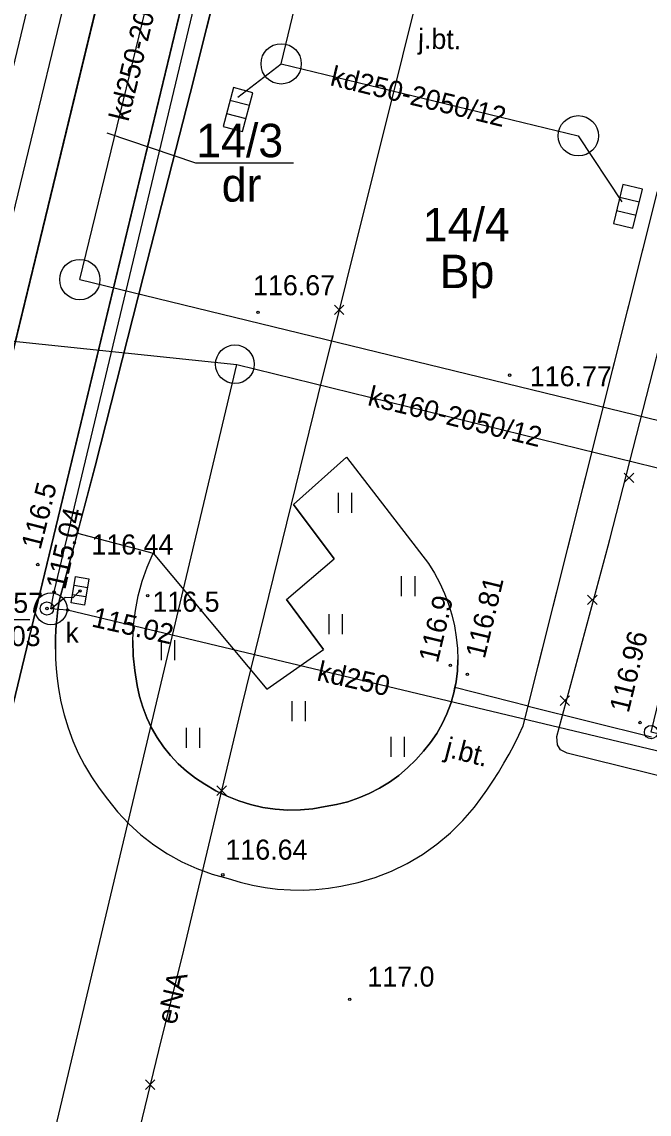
# Model space of a CAD drawing. Extents: x 6424617 to 6425697, y 5665845 to 5667190.
# Drawn here: x 6425359.91 to 6425383.38, y 5666246.08 to 5666286.91 of the extents above; entities that cross this region are included whole.
import ezdxf

# ---------------------------------------------------------------- set-up
doc = ezdxf.new("R2010")
doc.units = 0
for name, color, linetype in [('Warstwa 1', 7, 'Continuous'), ('Warstwa 10', 7, 'Continuous'), ('Warstwa 12', 7, 'Continuous'), ('Warstwa 13', 7, 'Continuous'), ('Warstwa 14', 7, 'Continuous'), ('Warstwa 15', 7, 'Continuous'), ('Warstwa 16', 7, 'Continuous'), ('Warstwa 2', 7, 'Continuous'), ('Warstwa 25', 7, 'Continuous'), ('Warstwa 4', 7, 'Continuous'), ('Warstwa 5', 7, 'Continuous'), ('Warstwa 6', 7, 'Continuous'), ('Warstwa 62', 7, 'Continuous'), ('Warstwa 8', 7, 'Continuous'), ('Warstwa 9', 7, 'Continuous')]:
    doc.layers.add(name, color=color, linetype=linetype)

msp = doc.modelspace()

# ---------------------------------------------------------------- linework, layer by layer
at = {"layer": 'Warstwa 1'}
for p, q in [((6425352.539, 5666245.598), (6425369.336, 5666314.83)), ((6425352.539, 5666245.598), (6425369.336, 5666314.83)), ((6425355.59, 5666244.861), (6425372.318, 5666314.174)), ((6425355.59, 5666244.861), (6425372.318, 5666314.174))]:
    msp.add_line(p, q, dxfattribs=at)
at = {"layer": 'Warstwa 10'}
msp.add_lwpolyline([(6425366.705, 5666313.952), (6425364.98, 5666307.394), (6425362.943, 5666299.196), (6425357.643, 5666277.187), (6425356.335, 5666271.53), (6425352.738, 5666256.719), (6425351.907, 5666252.99), (6425349.316, 5666242.152), (6425345.12, 5666224.971), (6425343.235, 5666216.898), (6425341.343, 5666209.098), (6425332.507, 5666173.528), (6425329.622, 5666162.257), (6425325.627, 5666146.18), (6425324.735, 5666139.771)], dxfattribs=at)
msp.add_circle((6425383.449, 5666260.357), 0.25, dxfattribs=at)
at = {"layer": 'Warstwa 12'}
for points in [[(6425368.001, 5666313.936), (6425367.764, 5666312.984), (6425367.332, 5666311.608), (6425367.047, 5666310.284), (6425363.405, 5666295.508), (6425358.267, 5666274.363), (6425352.936, 5666253.41), (6425352.489, 5666252.135), (6425352.041, 5666250.86), (6425349.847, 5666239.395), (6425346.401, 5666225.001), (6425341.321, 5666203.549), (6425338.437, 5666191.712), (6425337.922, 5666190.227)], [(6425420.349, 5666249.158), (6425392.855, 5666257.464), (6425392.267, 5666257.601), (6425361.623, 5666264.92), (6425361.003, 5666264.967), (6425361.121, 5666265.596), (6425371.737, 5666309.951), (6425371.714, 5666310.541), (6425371.92, 5666311.059), (6425372.227, 5666313.886)], [(6425351.749, 5666193.731), (6425354.241, 5666204.098), (6425355.696, 5666210.424), (6425356.707, 5666214.413), (6425359.521, 5666225.932), (6425363.72, 5666243.009), (6425365.043, 5666248.46), (6425365.973, 5666252.201), (6425368.152, 5666261.371), (6425371.003, 5666272.936), (6425374.161, 5666285.645), (6425376.824, 5666296.335), (6425378.564, 5666303.362), (6425380.898, 5666313.781)], [(6425399.256, 5666254.895), (6425380.312, 5666259.567), (6425380.065, 5666259.695), (6425379.953, 5666259.882), (6425379.926, 5666260.193), (6425381.843, 5666267.319), (6425381.91, 5666267.56), (6425385.383, 5666281.114), (6425389.028, 5666294.681), (6425389.119, 5666294.914)], [(6425361.003, 5666264.967), (6425361.529, 5666265.401), (6425361.838, 5666265.387), (6425362.088, 5666265.636)]]:
    msp.add_lwpolyline(points, dxfattribs=at)
at = {"layer": 'Warstwa 13'}
for centre in [(6425360.51, 5666266.623), (6425364.621, 5666265.463), (6425375.941, 5666262.857), (6425372.18, 5666250.369)]:
    msp.add_circle(centre, 0.045, dxfattribs=at)
at = {"layer": 'Warstwa 14'}
msp.add_line((6425360.21, 5666264.555), (6425357.553, 5666264.555), dxfattribs=at)
for centre in [(6425361.121, 5666265.596), (6425362.088, 5666265.636), (6425360.853, 5666264.979), (6425361.623, 5666264.92)]:
    msp.add_circle(centre, 0.045, dxfattribs=at)
at = {"layer": 'Warstwa 15'}
msp.add_lwpolyline([(6425370.075, 5666281.623), (6425366.424, 5666281.623), (6425363.108, 5666282.745)], dxfattribs=at)
at = {"layer": 'Warstwa 16'}
msp.add_circle((6425361.003, 5666264.967), 0.6, dxfattribs=at)
at = {"layer": 'Warstwa 2'}
msp.add_lwpolyline([(6425370.075, 5666281.623), (6425366.424, 5666281.623), (6425363.108, 5666282.745)], dxfattribs=at)
at = {"layer": 'Warstwa 25'}
for centre in [(6425368.749, 5666276.048), (6425378.157, 5666273.702), (6425376.58, 5666262.514), (6425383.036, 5666260.716), (6425367.43, 5666255.023)]:
    msp.add_circle(centre, 0.045, dxfattribs=at)
at = {"layer": 'Warstwa 4'}
for p, q in [((6425361.871, 5666265.85), (6425362.364, 5666265.767)), ((6425361.812, 5666265.505), (6425362.305, 5666265.422))]:
    msp.add_line(p, q, dxfattribs=at)
msp.add_lwpolyline([(6425361.758, 5666265.185), (6425361.925, 5666266.171), (6425362.418, 5666266.087), (6425362.251, 5666265.101)], close=True, dxfattribs=at)
msp.add_circle((6425360.853, 5666264.979), 0.25, dxfattribs=at)
at = {"layer": 'Warstwa 5'}
for p, q in [((6425370.075, 5666268.867), (6425372.052, 5666270.642)), ((6425372.052, 5666270.642), (6425375.122, 5666266.66)), ((6425371.755, 5666268.55), (6425371.755, 5666269.3)), ((6425372.255, 5666268.55), (6425372.255, 5666269.3)), ((6425370.075, 5666268.867), (6425371.6, 5666266.837)), ((6425364.599, 5666266.526), (6425364.823, 5666267.043)), ((6425364.823, 5666267.043), (6425369.079, 5666261.963)), ((6425364.414, 5666265.995), (6425364.599, 5666266.526)), ((6425369.807, 5666265.321), (6425371.6, 5666266.837)), ((6425375.122, 5666266.66), (6425375.346, 5666266.301)), ((6425374.12, 5666265.438), (6425374.12, 5666266.188)), ((6425374.62, 5666265.438), (6425374.62, 5666266.188)), ((6425375.346, 5666266.301), (6425375.547, 5666265.927)), ((6425364.267, 5666265.452), (6425364.414, 5666265.995)), ((6425375.547, 5666265.927), (6425375.722, 5666265.541)), ((6425364.16, 5666264.899), (6425364.267, 5666265.452)), ((6425369.807, 5666265.321), (6425371.198, 5666263.441)), ((6425375.722, 5666265.541), (6425375.872, 5666265.145)), ((6425364.093, 5666264.34), (6425364.16, 5666264.899)), ((6425375.872, 5666265.145), (6425375.996, 5666264.739)), ((6425371.405, 5666264.019), (6425371.405, 5666264.769)), ((6425371.905, 5666264.019), (6425371.905, 5666264.769)), ((6425375.996, 5666264.739), (6425376.093, 5666264.327)), ((6425364.067, 5666263.778), (6425364.093, 5666264.34)), ((6425376.093, 5666264.327), (6425376.163, 5666263.909)), ((6425364.067, 5666263.778), (6425364.081, 5666263.215)), ((6425365.138, 5666263.05), (6425365.138, 5666263.8)), ((6425365.638, 5666263.05), (6425365.638, 5666263.8)), ((6425376.163, 5666263.909), (6425376.205, 5666263.487)), ((6425364.081, 5666263.215), (6425364.136, 5666262.655)), ((6425369.079, 5666261.963), (6425371.198, 5666263.441)), ((6425376.205, 5666263.487), (6425376.22, 5666263.063)), ((6425376.204, 5666262.648), (6425376.22, 5666263.063)), ((6425364.136, 5666262.655), (6425364.231, 5666262.1)), ((6425376.155, 5666262.236), (6425376.204, 5666262.648)), ((6425364.231, 5666262.1), (6425364.318, 5666261.689)), ((6425376.073, 5666261.83), (6425376.114, 5666262.033)), ((6425376.114, 5666262.033), (6425376.155, 5666262.236)), ((6425364.318, 5666261.689), (6425364.437, 5666261.287)), ((6425375.959, 5666261.431), (6425376.073, 5666261.83)), ((6425364.437, 5666261.287), (6425364.587, 5666260.895)), ((6425370.029, 5666260.769), (6425370.029, 5666261.519)), ((6425370.529, 5666260.769), (6425370.529, 5666261.519)), ((6425375.813, 5666261.042), (6425375.959, 5666261.431)), ((6425364.587, 5666260.895), (6425364.767, 5666260.515)), ((6425375.637, 5666260.667), (6425375.813, 5666261.042)), ((6425364.767, 5666260.515), (6425364.976, 5666260.152)), ((6425366.074, 5666259.774), (6425366.074, 5666260.524)), ((6425366.574, 5666259.774), (6425366.574, 5666260.524)), ((6425375.43, 5666260.307), (6425375.637, 5666260.667)), ((6425364.976, 5666260.152), (6425365.214, 5666259.805)), ((6425373.73, 5666259.433), (6425373.73, 5666260.183)), ((6425374.23, 5666259.433), (6425374.23, 5666260.183)), ((6425374.935, 5666259.642), (6425375.196, 5666259.964)), ((6425375.196, 5666259.964), (6425375.43, 5666260.307)), ((6425365.214, 5666259.805), (6425365.478, 5666259.479)), ((6425374.65, 5666259.319), (6425374.935, 5666259.642)), ((6425365.478, 5666259.479), (6425365.766, 5666259.174)), ((6425365.766, 5666259.174), (6425366.078, 5666258.893)), ((6425374.341, 5666259.017), (6425374.65, 5666259.319)), ((6425366.078, 5666258.893), (6425366.411, 5666258.637)), ((6425373.661, 5666258.486), (6425374.011, 5666258.739)), ((6425374.011, 5666258.739), (6425374.341, 5666259.017)), ((6425366.411, 5666258.637), (6425366.763, 5666258.408)), ((6425366.763, 5666258.408), (6425367.167, 5666258.168)), ((6425373.293, 5666258.261), (6425373.661, 5666258.486)), ((6425367.167, 5666258.168), (6425367.588, 5666257.961)), ((6425367.588, 5666257.961), (6425368.024, 5666257.787)), ((6425372.104, 5666257.757), (6425372.512, 5666257.895)), ((6425372.512, 5666257.895), (6425372.91, 5666258.063)), ((6425372.91, 5666258.063), (6425373.293, 5666258.261)), ((6425368.024, 5666257.787), (6425368.472, 5666257.648)), ((6425368.472, 5666257.648), (6425368.929, 5666257.544)), ((6425368.929, 5666257.544), (6425369.394, 5666257.477)), ((6425369.394, 5666257.477), (6425369.862, 5666257.446)), ((6425370.331, 5666257.451), (6425370.799, 5666257.494)), ((6425370.799, 5666257.494), (6425371.261, 5666257.573)), ((6425371.261, 5666257.573), (6425371.686, 5666257.649)), ((6425371.686, 5666257.649), (6425372.104, 5666257.757)), ((6425369.862, 5666257.446), (6425370.331, 5666257.451))]:
    msp.add_line(p, q, dxfattribs=at)
at = {"layer": 'Warstwa 6'}
for points in [[(6425331.55, 5666159.11), (6425352.539, 5666245.598), (6425369.336, 5666314.83), (6425380.481, 5666360.76), (6425381.428, 5666364.649), (6425383.522, 5666373.304), (6425386.659, 5666386.227), (6425410.054, 5666482.642)], [(6425368.025, 5666291.482), (6425366.21, 5666284.233), (6425364.459, 5666277.412), (6425362.658, 5666270.298), (6425361.322, 5666265.301), (6425361.265, 5666264.936), (6425361.221, 5666264.57), (6425361.19, 5666264.202), (6425361.173, 5666263.833), (6425361.169, 5666263.464), (6425361.178, 5666263.095), (6425361.2, 5666262.726), (6425361.236, 5666262.359), (6425361.285, 5666261.993), (6425361.375, 5666261.492), (6425361.494, 5666260.998), (6425361.643, 5666260.512), (6425361.82, 5666260.035), (6425362.025, 5666259.57), (6425362.258, 5666259.118), (6425362.517, 5666258.68), (6425362.802, 5666258.259), (6425363.111, 5666257.856), (6425363.495, 5666257.378), (6425363.915, 5666256.932), (6425364.368, 5666256.519), (6425364.852, 5666256.143), (6425365.364, 5666255.807), (6425365.901, 5666255.511), (6425366.459, 5666255.258), (6425367.035, 5666255.049), (6425367.626, 5666254.886), (6425368.081, 5666254.748), (6425368.543, 5666254.636), (6425369.01, 5666254.55), (6425369.482, 5666254.491), (6425369.956, 5666254.459), (6425370.431, 5666254.453), (6425370.906, 5666254.474), (6425371.379, 5666254.522), (6425371.848, 5666254.597), (6425372.493, 5666254.735), (6425373.125, 5666254.924), (6425373.739, 5666255.164), (6425374.332, 5666255.452), (6425374.9, 5666255.788), (6425375.438, 5666256.169), (6425375.943, 5666256.593), (6425376.413, 5666257.056), (6425376.843, 5666257.555), (6425377.08, 5666257.87), (6425377.31, 5666258.191), (6425377.53, 5666258.519), (6425377.742, 5666258.852), (6425377.945, 5666259.191), (6425378.138, 5666259.535), (6425378.323, 5666259.884), (6425378.497, 5666260.238), (6425378.663, 5666260.597), (6425383.696, 5666280.563)], [(6425364.231, 5666262.1), (6425364.136, 5666262.655), (6425364.081, 5666263.215), (6425364.067, 5666263.778), (6425364.093, 5666264.34), (6425364.16, 5666264.899), (6425364.267, 5666265.452), (6425364.414, 5666265.995), (6425364.599, 5666266.526), (6425364.823, 5666267.043), (6425369.079, 5666261.963), (6425371.198, 5666263.441), (6425369.807, 5666265.321), (6425371.6, 5666266.837), (6425370.075, 5666268.867), (6425372.052, 5666270.642), (6425375.122, 5666266.66), (6425375.346, 5666266.301), (6425375.547, 5666265.927), (6425375.722, 5666265.541), (6425375.872, 5666265.145), (6425375.996, 5666264.739), (6425376.093, 5666264.327), (6425376.163, 5666263.909), (6425376.205, 5666263.487), (6425376.22, 5666263.063), (6425376.204, 5666262.648), (6425376.155, 5666262.236), (6425376.073, 5666261.83), (6425375.959, 5666261.431), (6425375.813, 5666261.042), (6425375.637, 5666260.667), (6425375.43, 5666260.307), (6425375.196, 5666259.964), (6425374.935, 5666259.642), (6425374.65, 5666259.319), (6425374.341, 5666259.017), (6425374.011, 5666258.739), (6425373.661, 5666258.486), (6425373.293, 5666258.261), (6425372.91, 5666258.063), (6425372.512, 5666257.895), (6425372.104, 5666257.757), (6425371.686, 5666257.649), (6425371.261, 5666257.573), (6425370.799, 5666257.494), (6425370.331, 5666257.451), (6425369.862, 5666257.446), (6425369.394, 5666257.477), (6425368.929, 5666257.544), (6425368.472, 5666257.648), (6425368.024, 5666257.787), (6425367.588, 5666257.961), (6425367.167, 5666258.168), (6425366.763, 5666258.408), (6425366.411, 5666258.637), (6425366.078, 5666258.893), (6425365.766, 5666259.174), (6425365.478, 5666259.479), (6425365.214, 5666259.805), (6425364.976, 5666260.152), (6425364.767, 5666260.515), (6425364.587, 5666260.895), (6425364.437, 5666261.287), (6425364.318, 5666261.689), (6425364.231, 5666262.1)]]:
    msp.add_lwpolyline(points, dxfattribs=at)
for points in [[(6425372.318, 5666314.174), (6425369.336, 5666314.83), (6425352.539, 5666245.598), (6425355.59, 5666244.861)], [(6425392.846, 5666298.986), (6425389.007, 5666299.923), (6425391.459, 5666309.994), (6425372.318, 5666314.174), (6425355.59, 5666244.861), (6425394.639, 5666235.392), (6425399.634, 5666256.472), (6425383.449, 5666260.357)]]:
    msp.add_lwpolyline(points, close=True, dxfattribs=at)
at = {"layer": 'Warstwa 62'}
for p, q in [((6425362.082, 5666277.275), (6425368.349, 5666303.074)), ((6425369.613, 5666285.34), (6425373.391, 5666301.024)), ((6425367.997, 5666284.096), (6425369.613, 5666285.34)), ((6425369.613, 5666285.34), (6425380.727, 5666282.649)), ((6425368.424, 5666283.777), (6425367.698, 5666283.968)), ((6425367.571, 5666283.484), (6425368.296, 5666283.294)), ((6425380.727, 5666282.649), (6425382.355, 5666280.186)), ((6425383.005, 5666280.164), (6425382.276, 5666280.341)), ((6425382.158, 5666279.855), (6425382.887, 5666279.678)), ((6425362.082, 5666277.275), (6425394.421, 5666269.403)), ((6425350.794, 5666275.881), (6425367.96, 5666274.101)), ((6425361.127, 5666245.335), (6425367.96, 5666274.101)), ((6425367.96, 5666274.101), (6425387.504, 5666269.298))]:
    msp.add_line(p, q, dxfattribs=at)
for points in [[(6425367.444, 5666283.001), (6425368.169, 5666282.81), (6425368.551, 5666284.261), (6425367.826, 5666284.451)], [(6425382.04, 5666279.37), (6425382.769, 5666279.193), (6425383.123, 5666280.65), (6425382.394, 5666280.827)]]:
    msp.add_lwpolyline(points, close=True, dxfattribs=at)
for points in [[(6425371.605, 5666275.964), (6425371.959, 5666276.318)], [(6425371.605, 5666276.318), (6425371.959, 5666275.964)], [(6425382.445, 5666269.688), (6425382.799, 5666270.042)], [(6425382.445, 5666270.042), (6425382.799, 5666269.688)], [(6425381.076, 5666265.124), (6425381.43, 5666265.478)], [(6425381.076, 5666265.478), (6425381.43, 5666265.124)], [(6425380.049, 5666261.358), (6425380.403, 5666261.712)], [(6425380.049, 5666261.712), (6425380.403, 5666261.358)], [(6425367.212, 5666257.992), (6425367.566, 5666258.346)], [(6425367.212, 5666258.346), (6425367.566, 5666257.992)], [(6425364.538, 5666247.002), (6425364.892, 5666247.356)], [(6425364.538, 5666247.356), (6425364.892, 5666247.002)]]:
    msp.add_lwpolyline(points, dxfattribs=at)
for centre, radius in [((6425369.613, 5666285.34), 0.754), ((6425380.727, 5666282.649), 0.754), ((6425362.082, 5666277.275), 0.754), ((6425367.883, 5666274.109), 0.724)]:
    msp.add_circle(centre, radius, dxfattribs=at)
at = {"layer": 'Warstwa 8'}
for p, q in [((6425366.21, 5666284.233), (6425368.025, 5666291.482)), ((6425364.459, 5666277.412), (6425366.21, 5666284.233)), ((6425378.849, 5666261.335), (6425383.696, 5666280.563)), ((6425362.658, 5666270.298), (6425364.459, 5666277.412)), ((6425370.075, 5666268.867), (6425372.052, 5666270.642)), ((6425372.052, 5666270.642), (6425375.122, 5666266.66)), ((6425361.99, 5666267.8), (6425362.658, 5666270.298)), ((6425370.075, 5666268.867), (6425371.6, 5666266.837)), ((6425361.322, 5666265.301), (6425361.99, 5666267.8)), ((6425361.99, 5666267.8), (6425364.823, 5666267.043)), ((6425361.99, 5666267.8), (6425364.823, 5666267.043)), ((6425364.599, 5666266.526), (6425364.823, 5666267.043)), ((6425364.823, 5666267.043), (6425369.079, 5666261.963)), ((6425364.414, 5666265.995), (6425364.599, 5666266.526)), ((6425369.807, 5666265.321), (6425371.6, 5666266.837)), ((6425375.122, 5666266.66), (6425375.346, 5666266.301)), ((6425375.346, 5666266.301), (6425375.547, 5666265.927)), ((6425364.267, 5666265.452), (6425364.414, 5666265.995)), ((6425375.547, 5666265.927), (6425375.722, 5666265.541)), ((6425361.265, 5666264.936), (6425361.322, 5666265.301)), ((6425364.16, 5666264.899), (6425364.267, 5666265.452)), ((6425369.807, 5666265.321), (6425371.198, 5666263.441)), ((6425375.722, 5666265.541), (6425375.872, 5666265.145)), ((6425361.221, 5666264.57), (6425361.265, 5666264.936)), ((6425364.093, 5666264.34), (6425364.16, 5666264.899)), ((6425375.872, 5666265.145), (6425375.996, 5666264.739)), ((6425361.19, 5666264.202), (6425361.221, 5666264.57)), ((6425375.996, 5666264.739), (6425376.093, 5666264.327)), ((6425361.173, 5666263.833), (6425361.19, 5666264.202)), ((6425364.067, 5666263.778), (6425364.093, 5666264.34)), ((6425376.093, 5666264.327), (6425376.163, 5666263.909)), ((6425361.169, 5666263.464), (6425361.173, 5666263.833)), ((6425364.067, 5666263.778), (6425364.081, 5666263.215)), ((6425376.163, 5666263.909), (6425376.205, 5666263.487)), ((6425361.169, 5666263.464), (6425361.178, 5666263.095)), ((6425364.081, 5666263.215), (6425364.136, 5666262.655)), ((6425369.079, 5666261.963), (6425371.198, 5666263.441)), ((6425376.205, 5666263.487), (6425376.22, 5666263.063)), ((6425361.178, 5666263.095), (6425361.2, 5666262.726)), ((6425376.204, 5666262.648), (6425376.22, 5666263.063)), ((6425361.2, 5666262.726), (6425361.236, 5666262.359)), ((6425361.236, 5666262.359), (6425361.285, 5666261.993)), ((6425364.136, 5666262.655), (6425364.231, 5666262.1)), ((6425376.155, 5666262.236), (6425376.204, 5666262.648)), ((6425361.285, 5666261.993), (6425361.375, 5666261.492)), ((6425364.231, 5666262.1), (6425364.318, 5666261.689)), ((6425376.073, 5666261.83), (6425376.114, 5666262.033)), ((6425376.114, 5666262.033), (6425376.155, 5666262.236)), ((6425376.114, 5666262.033), (6425378.849, 5666261.335)), ((6425376.114, 5666262.033), (6425378.849, 5666261.335)), ((6425364.318, 5666261.689), (6425364.437, 5666261.287)), ((6425375.959, 5666261.431), (6425376.073, 5666261.83)), ((6425361.375, 5666261.492), (6425361.494, 5666260.998)), ((6425364.437, 5666261.287), (6425364.587, 5666260.895)), ((6425375.813, 5666261.042), (6425375.959, 5666261.431)), ((6425378.663, 5666260.597), (6425378.849, 5666261.335)), ((6425361.494, 5666260.998), (6425361.643, 5666260.512)), ((6425364.587, 5666260.895), (6425364.767, 5666260.515)), ((6425375.637, 5666260.667), (6425375.813, 5666261.042)), ((6425361.643, 5666260.512), (6425361.82, 5666260.035)), ((6425364.767, 5666260.515), (6425364.976, 5666260.152)), ((6425375.43, 5666260.307), (6425375.637, 5666260.667)), ((6425378.497, 5666260.238), (6425378.663, 5666260.597)), ((6425361.82, 5666260.035), (6425362.025, 5666259.57)), ((6425364.976, 5666260.152), (6425365.214, 5666259.805)), ((6425374.935, 5666259.642), (6425375.196, 5666259.964)), ((6425375.196, 5666259.964), (6425375.43, 5666260.307)), ((6425378.323, 5666259.884), (6425378.497, 5666260.238)), ((6425362.025, 5666259.57), (6425362.258, 5666259.118)), ((6425365.214, 5666259.805), (6425365.478, 5666259.479)), ((6425374.65, 5666259.319), (6425374.935, 5666259.642)), ((6425377.945, 5666259.191), (6425378.138, 5666259.535)), ((6425378.138, 5666259.535), (6425378.323, 5666259.884)), ((6425362.258, 5666259.118), (6425362.517, 5666258.68)), ((6425365.478, 5666259.479), (6425365.766, 5666259.174)), ((6425365.766, 5666259.174), (6425366.078, 5666258.893)), ((6425374.341, 5666259.017), (6425374.65, 5666259.319)), ((6425377.742, 5666258.852), (6425377.945, 5666259.191)), ((6425366.078, 5666258.893), (6425366.411, 5666258.637)), ((6425373.661, 5666258.486), (6425374.011, 5666258.739)), ((6425374.011, 5666258.739), (6425374.341, 5666259.017)), ((6425377.53, 5666258.519), (6425377.742, 5666258.852)), ((6425362.517, 5666258.68), (6425362.802, 5666258.259)), ((6425366.411, 5666258.637), (6425366.763, 5666258.408)), ((6425366.763, 5666258.408), (6425367.167, 5666258.168)), ((6425373.293, 5666258.261), (6425373.661, 5666258.486)), ((6425377.31, 5666258.191), (6425377.53, 5666258.519)), ((6425362.802, 5666258.259), (6425363.111, 5666257.856)), ((6425367.167, 5666258.168), (6425367.588, 5666257.961)), ((6425367.588, 5666257.961), (6425368.024, 5666257.787)), ((6425372.104, 5666257.757), (6425372.512, 5666257.895)), ((6425372.512, 5666257.895), (6425372.91, 5666258.063)), ((6425372.91, 5666258.063), (6425373.293, 5666258.261)), ((6425376.843, 5666257.555), (6425377.08, 5666257.87)), ((6425377.08, 5666257.87), (6425377.31, 5666258.191)), ((6425363.111, 5666257.856), (6425363.495, 5666257.378)), ((6425368.024, 5666257.787), (6425368.472, 5666257.648)), ((6425368.472, 5666257.648), (6425368.929, 5666257.544)), ((6425368.929, 5666257.544), (6425369.394, 5666257.477)), ((6425369.394, 5666257.477), (6425369.862, 5666257.446)), ((6425370.331, 5666257.451), (6425370.799, 5666257.494)), ((6425370.799, 5666257.494), (6425371.261, 5666257.573)), ((6425371.261, 5666257.573), (6425371.686, 5666257.649)), ((6425371.686, 5666257.649), (6425372.104, 5666257.757)), ((6425376.413, 5666257.056), (6425376.843, 5666257.555)), ((6425363.495, 5666257.378), (6425363.915, 5666256.932)), ((6425369.862, 5666257.446), (6425370.331, 5666257.451)), ((6425375.943, 5666256.593), (6425376.413, 5666257.056)), ((6425363.915, 5666256.932), (6425364.368, 5666256.519)), ((6425364.368, 5666256.519), (6425364.852, 5666256.143)), ((6425375.438, 5666256.169), (6425375.943, 5666256.593)), ((6425364.852, 5666256.143), (6425365.364, 5666255.807)), ((6425374.9, 5666255.788), (6425375.438, 5666256.169)), ((6425365.364, 5666255.807), (6425365.901, 5666255.511)), ((6425365.901, 5666255.511), (6425366.459, 5666255.258)), ((6425373.739, 5666255.164), (6425374.332, 5666255.452)), ((6425374.332, 5666255.452), (6425374.9, 5666255.788)), ((6425366.459, 5666255.258), (6425367.035, 5666255.049)), ((6425367.035, 5666255.049), (6425367.626, 5666254.886)), ((6425373.125, 5666254.924), (6425373.739, 5666255.164)), ((6425367.626, 5666254.886), (6425368.081, 5666254.748)), ((6425368.081, 5666254.748), (6425368.543, 5666254.636)), ((6425368.543, 5666254.636), (6425369.01, 5666254.55)), ((6425371.848, 5666254.597), (6425372.493, 5666254.735)), ((6425372.493, 5666254.735), (6425373.125, 5666254.924)), ((6425369.01, 5666254.55), (6425369.482, 5666254.491)), ((6425369.482, 5666254.491), (6425369.956, 5666254.459)), ((6425369.956, 5666254.459), (6425370.431, 5666254.453)), ((6425370.431, 5666254.453), (6425370.906, 5666254.474)), ((6425370.906, 5666254.474), (6425371.379, 5666254.522)), ((6425371.379, 5666254.522), (6425371.848, 5666254.597))]:
    msp.add_line(p, q, dxfattribs=at)
at = {"layer": 'Warstwa 9'}
for p, q in [((6425378.849, 5666261.335), (6425383.696, 5666280.563)), ((6425378.849, 5666261.335), (6425378.854, 5666261.334)), ((6425378.854, 5666261.334), (6425383.467, 5666260.187))]:
    msp.add_line(p, q, dxfattribs=at)

# ---------------------------------------------------------------- texts
at = {"layer": 'Warstwa 13'}
for s, rotation, p in [('116.5', 75.7278, (6425360.609, 5666267.146)), ('116.9', 76.5414, (6425375.47, 5666262.916)), ('kd250', 347.2583, (6425370.915, 5666262.296)), ('eNA', 76.742, (6425365.672, 5666249.392))]:
    msp.add_text(s, height=0.75, rotation=rotation, dxfattribs=at).set_placement(p)
for s, p in [('116.5', (6425364.799, 5666264.859)), ('117.0', (6425372.838, 5666250.843))]:
    msp.add_text(s, height=0.75, dxfattribs=at).set_placement(p)
at = {"layer": 'Warstwa 14'}
for s, rotation, p in [('115.04', 77.229, (6425361.536, 5666265.654)), ('115.02', 347.2583, (6425362.49, 5666264.311))]:
    msp.add_text(s, height=0.75, rotation=rotation, dxfattribs=at).set_placement(p)
msp.add_text('115.03', height=0.75, dxfattribs=at).set_placement((6425357.546, 5666263.573))
at = {"layer": 'Warstwa 15'}
for s, height, p in [('14/3', 1.25, (6425366.434, 5666281.849)), ('14/4', 1.25, (6425374.912, 5666278.704)), ('116.44', 0.75, (6425362.515, 5666266.997)), ('116.57', 0.75, (6425357.639, 5666264.817))]:
    msp.add_text(s, height=height, dxfattribs=at).set_placement(p)
at = {"layer": 'Warstwa 2'}
for s, p in [('dr', (6425367.388, 5666280.191)), ('Bp', (6425375.544, 5666276.955))]:
    msp.add_text(s, height=1.25, dxfattribs=at).set_placement(p)
at = {"layer": 'Warstwa 25'}
for s, p in [('116.67', (6425368.561, 5666276.689)), ('116.77', (6425378.914, 5666273.287)), ('116.64', (6425367.529, 5666255.589))]:
    msp.add_text(s, height=0.75, dxfattribs=at).set_placement(p)
for s, rotation, p in [('116.81', 76.5414, (6425377.226, 5666263.073)), ('116.96', 76.2893, (6425382.609, 5666261.046))]:
    msp.add_text(s, height=0.75, rotation=rotation, dxfattribs=at).set_placement(p)
at = {"layer": 'Warstwa 5'}
msp.add_text('k', height=0.75, dxfattribs=at).set_placement((6425361.541, 5666263.703))
at = {"layer": 'Warstwa 62'}
for s, rotation, p in [('kd250-2050/12', 76.3458, (6425363.896, 5666283.155)), ('kd250-2050/12', 346.3916, (6425371.409, 5666284.546)), ('ks160-2050/12', 346.1938, (6425372.811, 5666272.589))]:
    msp.add_text(s, height=0.75, rotation=rotation, dxfattribs=at).set_placement(p)
at = {"layer": 'Warstwa 8'}
for rotation, p in [(359.3076, (6425374.729, 5666285.906)), (345.6884, (6425375.694, 5666259.453))]:
    msp.add_text('j.bt.', height=0.75, rotation=rotation, dxfattribs=at).set_placement(p)

doc.saveas('drawing.dxf')
